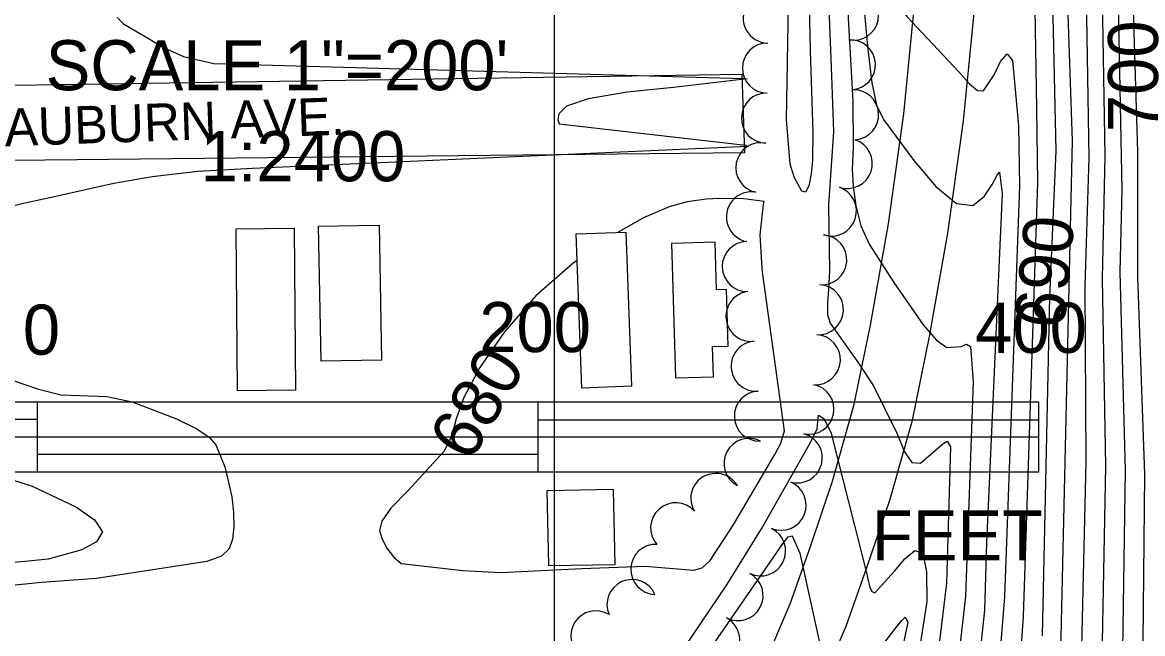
# Model space of a CAD drawing. Extents: x 79600 to 91800, y 75600 to 84400.
# Drawn here: x 85787.6 to 86235.1, y 80711.7 to 80955.8 of the extents above; entities that cross this region are included whole.
import ezdxf

# ---------------------------------------------------------------- set-up
doc = ezdxf.new("R2010")
doc.units = 0
for name, color, linetype in [('084-085$0$TI_SCLBAR', 7, 'Continuous'), ('084-090$0$BLDG', 7, 'Continuous'), ('084-090$0$GRID', 7, 'Continuous'), ('084-090$0$INDEX', 7, 'Continuous'), ('084-090$0$INDXLBL', 7, 'Continuous'), ('084-090$0$INTER', 7, 'Continuous'), ('084-090$0$INTERSTATE', 7, 'Continuous'), ('084-090$0$ROAD', 7, 'Continuous'), ('084-090$0$ROAD-NAME', 7, 'Continuous'), ('084-090$0$TREES', 7, 'Continuous')]:
    doc.layers.add(name, color=color, linetype=linetype)

msp = doc.modelspace()

# ---------------------------------------------------------------- linework, layer by layer
at = {"layer": '084-085$0$TI_SCLBAR'}
for p, q in [((85593.57, 80804.31), (86193.57, 80804.31)), ((85793.57, 80776.31), (85793.57, 80804.31)), ((85993.57, 80776.31), (85993.57, 80804.31)), ((86193.57, 80776.31), (86193.57, 80804.31)), ((85743.49, 80797.31), (85793.3, 80797.31)), ((85993.51, 80797.06), (86193.23, 80797.06)), ((85593.57, 80790.31), (86193.57, 80790.31)), ((85793.3, 80783.39), (85993.26, 80783.39)), ((85593.57, 80776.31), (86193.57, 80776.31))]:
    msp.add_line(p, q, dxfattribs=at)
at = {"layer": '084-090$0$BLDG'}
for points in [[(85906.9, 80820.48), (85905.9, 80874.43), (85930.07, 80874.87), (85931.06, 80820.92)], [(85873.44, 80808.7), (85872.95, 80873.38), (85896.11, 80873.56), (85896.59, 80808.88)], [(86011.07, 80809.76), (86008.76, 80871.34), (86028.58, 80872.08), (86030.9, 80810.5)], [(86063.63, 80814.26), (86063.27, 80826.31), (86069.48, 80826.5), (86068.8, 80849.17), (86064.82, 80849.05), (86064.25, 80868.08), (86046.86, 80867.56), (86048.47, 80813.8)], [(85997.12, 80768.77), (85997.72, 80738.83), (86024.34, 80739.36), (86023.74, 80769.3)]]:
    msp.add_lwpolyline(points, close=True, dxfattribs=at)
at = {"layer": '084-090$0$GRID'}
msp.add_line((86000, 84000), (86000, 80000), dxfattribs=at)
at = {"layer": '084-090$0$INDEX'}
for points in [[(86202.47, 81316.63), (86209.7, 81308.98), (86212.26, 81306.98), (86214.6, 81304.65), (86216.26, 81301.3), (86229.21, 81030.78), (86233.05, 80904.15), (86232.97, 80854.17), (86235.89, 80775.29), (86234.44, 80641.92), (86238.25, 80545.41), (86239.29, 80533.17)], [(86133.03, 81083.27), (86133.61, 81078.78), (86135.51, 81073.01), (86139.95, 81066), (86147.56, 81057.98), (86165.42, 81042.67), (86171.83, 81037.36), (86176.14, 81034.02), (86178.96, 81032.58), (86180.87, 81032.96), (86192.78, 81061.21), (86194.12, 81064.75), (86195.02, 81066.73), (86197.75, 81038.32), (86199.63, 81011.35), (86198.79, 80976.12), (86200.45, 80904.55), (86197.92, 80846.25), (86194.91, 80710.76)], [(86107, 81029.53), (86110.75, 80934.43), (86111.53, 80912.09), (86109.55, 80882.9), (86109.97, 80856.56), (86109.61, 80849.42), (86109.19, 80843.63), (86109.24, 80839.13), (86110.25, 80835.62), (86121.62, 80819.7), (86127.56, 80810.7), (86136.94, 80791.76), (86140.01, 80784.27), (86142.93, 80779.97), (86146.3, 80779.73), (86155.34, 80787.59), (86156.95, 80788.56), (86158.29, 80786.28), (86156.78, 80731.87), (86150.35, 80679.09)], [(86082.95, 80859.74), (86082.23, 80870.9), (86083.62, 80883.14), (86083.88, 80884.22), (86075.78, 80885.35), (86066, 80885.45), (86060.69, 80885.15), (86053.07, 80884.14), (86045.89, 80882.18), (86035.69, 80877.78), (86025.61, 80871.97)], [(86009.16, 80860.72), (86007.39, 80859.47), (85992.73, 80846.54), (85980.1, 80832.17), (85970.29, 80818.03), (85963.88, 80806.03), (85960.89, 80797.41), (85959.16, 80790.88), (85955.99, 80784.5), (85941.61, 80768.87), (85934.79, 80761.8), (85931.13, 80756.65), (85930.27, 80752.85), (85931.22, 80749.46), (85933.15, 80745.8), (85935.75, 80742.32), (85938.81, 80739.75), (85963.53, 80736.91), (85978.62, 80736.14), (86011.05, 80737.76), (86036.35, 80738.58), (86055.72, 80737.05), (86059.06, 80738.01), (86062.31, 80740.95), (86071.82, 80755.35), (86088.14, 80783.24), (86090.6, 80787.8), (86092.05, 80792.69), (86083.28, 80856.21), (86082.95, 80859.74)]]:
    msp.add_lwpolyline(points, dxfattribs=at)
at = {"layer": '084-090$0$INTER'}
for points in [[(86161.09, 81313.04), (86152.41, 81304.97), (86148.98, 81301.54), (86148.92, 81299.55), (86152.21, 81295.67), (86170.84, 81283.89), (86179.19, 81278.88), (86187.06, 81274.61), (86193.19, 81272.38), (86196.73, 81273.14), (86201.89, 81286.95), (86204.18, 81292.35), (86206.3, 81296.45), (86207.85, 81298.5), (86208.84, 81298.95), (86221.81, 81055.46), (86224.79, 80990.56), (86226.82, 80888.88), (86226, 80856.13), (86228.07, 80776.96), (86225.82, 80623.94), (86229.53, 80544.16), (86230.66, 80529.84)], [(86128.06, 81072.57), (86131.31, 81039.02), (86133.59, 81024.3), (86136.39, 81014.89), (86140.36, 81008.94), (86154.46, 80996.37), (86163.55, 80989.47), (86171.68, 80985.48), (86177.46, 80986.33), (86181.29, 80990.71), (86186.22, 81001.8), (86188.12, 81005.02), (86189.63, 81004.78), (86191.42, 80993), (86192.72, 80921.47), (86193.07, 80891.84), (86187.42, 80718.59), (86184.87, 80682.88)], [(86113.67, 81024.05), (86119.27, 80924.32), (86119.41, 80905.9), (86119.08, 80897.15), (86119.41, 80890.35), (86120.45, 80882.55), (86122.52, 80874.61), (86125.87, 80867.17), (86135.68, 80851.97), (86147.47, 80835.08), (86152.72, 80828.91), (86156.85, 80825.95), (86162.57, 80826.35), (86164.73, 80827.25), (86166.36, 80826.38), (86167.37, 80812.39), (86164.37, 80726.47), (86158.98, 80680.03)], [(86120.35, 81018.57), (86122.27, 80980.65), (86123.52, 80963.72), (86125.15, 80946.15), (86126.9, 80931.69), (86128.74, 80922.81), (86131.52, 80916.99), (86143.71, 80900.66), (86152.44, 80890.33), (86160.74, 80883.42), (86167.21, 80882.73), (86171.84, 80886.33), (86174.93, 80891.13), (86176.82, 80894.54), (86177.86, 80896.03), (86178.92, 80887.47), (86172.77, 80747.99), (86171.96, 80721.06), (86167.61, 80680.98)], [(86211.75, 81014.62), (86213.54, 80901.77), (86211.96, 80850.62), (86212.43, 80780.3), (86209.02, 80638.25)], [(86127.02, 81013.09), (86127.79, 81002.31), (86128.5, 80989.87), (86129.16, 80983.07), (86130.94, 80975.14), (86134.71, 80966.65), (86140.94, 80958.14), (86161.6, 80936.11), (86165.93, 80931.29), (86169.13, 80928.61), (86171.56, 80928.49), (86175.78, 80934.91), (86178.3, 80940.17), (86180.9, 80943.31), (86183.12, 80940.58), (86185.46, 80914.5), (86185.94, 80890.49), (86179.92, 80726.41), (86176.24, 80681.93)], [(86218.22, 81004.9), (86220.04, 80902.56), (86218.98, 80853.38), (86220.25, 80778.63), (86218, 80659.28)], [(86205.11, 80962.84), (86206.87, 80908.51), (86199.78, 80593.76)], [(85825.39, 80957.78), (85827.91, 80955.25), (85837.52, 80949.68), (85843.69, 80945.96), (85851.96, 80942.23), (85864.01, 80939.37), (86070.9, 80933.53), (86075.88, 80933.42), (86077.06, 80933.3), (86047.67, 80929.86), (86029.18, 80927.88), (86013.55, 80925.33), (86004.89, 80922.33), (86001.8, 80919.34), (86001.45, 80916.88), (86001.98, 80915.31), (86072.93, 80907.23), (86076.52, 80906.78), (86077.51, 80906.24), (85879.51, 80897.52), (85857.68, 80896.29), (85839.34, 80894.16), (85824.09, 80891.41), (85798.51, 80885.77), (85787.95, 80883.42), (85780.02, 80881.52)], [(85783.87, 80812.81), (85793.92, 80809.31), (85803.05, 80807), (85821.25, 80806.33), (85831.46, 80804.28), (85849.05, 80797.44), (85856.95, 80793.59), (85862.01, 80790.28), (85864.87, 80787.06), (85868.42, 80778.34), (85871.27, 80766.38), (85871.94, 80760.17), (85872.01, 80754.36), (85871.47, 80749.37), (85870.16, 80745.5), (85867.11, 80742.62), (85861.2, 80740.49), (85817.09, 80733.76), (85795.26, 80732.09), (85781.94, 80730.74)], [(86027.65, 80670.03), (86069, 80731.22), (86082.82, 80753.5), (86101.94, 80787.34), (86105.09, 80793.4), (86105.45, 80797.9), (86105.64, 80798.94), (86107.68, 80797.6), (86110.53, 80792.14), (86124.76, 80735.9), (86125.44, 80732.87), (86126.05, 80730.29), (86126.84, 80728.48), (86128.07, 80728.01), (86135.98, 80736.57), (86140.06, 80741.57), (86144.11, 80744.9), (86147.24, 80743.77), (86148.78, 80736.35), (86148.83, 80724.56), (86141.73, 80678.14)], [(86057.51, 80698.53), (86091.84, 80748.36), (86093.52, 80750.41), (86095.13, 80750.73), (86098.11, 80743.85), (86108.92, 80694.89)], [(86129.85, 80705.41), (86136.65, 80714.17), (86138.86, 80716.93), (86140.23, 80718.28), (86141.28, 80716.29), (86133.1, 80677.19)]]:
    msp.add_lwpolyline(points, dxfattribs=at)
for points in [[(86100.32, 81035), (86102.23, 80944.55), (86103.28, 80911.92), (86103.21, 80900.69), (86102.65, 80895.28), (86101.72, 80890.58), (86100.45, 80887.99), (86098.92, 80888.42), (86096, 80893.77), (86094.26, 80899.12), (86092.86, 80917.03), (86094.04, 80986.26), (86091.9, 81078.05), (86091.29, 81147.68), (86091.75, 81180.76), (86092.29, 81192.71), (86092.85, 81197.57), (86100.07, 81045.97)], [(85777.33, 80774.49), (85783.59, 80773.17), (85791.4, 80770.59), (85809.17, 80762.2), (85816.35, 80757.14), (85819.51, 80752.33), (85817.22, 80748.3), (85811.24, 80745.16), (85797.83, 80741.45), (85776.24, 80739.3), (85745.9, 80738.67), (85736.68, 80738.23), (85728.83, 80736.34), (85719.31, 80730.03), (85718.62, 80731.5), (85720.94, 80739.17), (85725.17, 80749.95), (85729.85, 80759.44), (85733.94, 80764.38), (85772.84, 80774.53)]]:
    msp.add_lwpolyline(points, close=True, dxfattribs=at)
at = {"layer": '084-090$0$INTERSTATE'}
for points in [[(86186.11, 81523.57), (86172, 81326.89), (86161.65, 81186.45), (86146.6, 80991.47), (86139.59, 80919.3), (86133.38, 80875.39), (86126.22, 80834.87), (86119.59, 80802.69), (86111.09, 80772.5), (86102.24, 80746.32), (86094.13, 80723.4), (86083.72, 80699.05)], [(86105.79, 80689.23), (86116.64, 80714.61), (86125.07, 80738.43), (86134.17, 80765.36), (86143.08, 80796.97), (86149.95, 80830.33), (86157.24, 80871.6), (86163.58, 80916.44), (86170.66, 80989.37), (86185.74, 81184.63), (86196.09, 81325.14), (86210.21, 81521.89)]]:
    msp.add_lwpolyline(points, dxfattribs=at)
at = {"layer": '084-090$0$ROAD'}
msp.add_lwpolyline([(85677.38, 80604.57), (85736.91, 80892.47), (85738.88, 80895.58), (85741.64, 80897.92), (85745.63, 80899.81), (85751.34, 80900.49), (85758.29, 80900.55), (86076.13, 80903.85), (86075.05, 80935.03), (85757.99, 80930.19), (85750.7, 80934.14), (85747.72, 80938.43), (85746.89, 80944.29), (85747.58, 80952.32), (85833.99, 81363.54), (85835.79, 81368.96), (85838.97, 81374.7), (85844.8, 81378.93), (85850.8, 81380.68), (85861.9, 81382.18), (86166.09, 81387.15)], dxfattribs=at)
at = {"layer": '084-090$0$TREES'}
for centre, start, end in [((86085.47, 80957.56), 89.0507, 269.0507), ((86119.62, 80958.66), 258.9657, 78.9657), ((86085.18, 80937.56), 89.2962, 269.2962), ((86118.33, 80938.87), 273.5949, 93.5949), ((86119.6, 80918.91), 273.6669, 93.6669), ((86084.78, 80917.57), 88.3993, 268.3993), ((86082.56, 80897.76), 78.7661, 258.7661), ((86117.08, 80899.44), 251.5833, 71.5833), ((86078.78, 80878.12), 79.475, 259.475), ((86110.77, 80880.46), 251.629, 71.629), ((86106.9, 80861), 265.8487, 85.8487), ((86077.13, 80858.29), 90.9856, 270.9856), ((86078.59, 80838.38), 97.4266, 277.4266), ((86105.57, 80841.04), 266.5283, 86.5283), ((86104.35, 80821.08), 266.5022, 86.5022), ((86080.69, 80818.49), 94.6263, 274.6263), ((86081.97, 80798.54), 92.7027, 272.7027), ((86101.75, 80801.3), 258.5356, 78.5356), ((86077.81, 80779.69), 62.3953, 242.3953), ((86097.13, 80781.85), 254.7349, 74.7349), ((86064.59, 80765.68), 30.9353, 210.9353), ((86090.66, 80762.97), 247.4327, 67.4327), ((86048.5, 80753.94), 41.3019, 221.3019), ((86082.47, 80744.73), 244.1688, 64.1688), ((86040.61, 80737.35), 87.7879, 267.7879), ((86031.08, 80723.31), 23.8747, 203.8747), ((86073.48, 80726.87), 242.4018, 62.4018), ((86016.62, 80710.79), 57.9018, 237.9018), ((86064.11, 80709.2), 241.7574, 61.7574)]:
    msp.add_arc(centre, 10, start, end, dxfattribs=at)

# ---------------------------------------------------------------- texts
at = {"layer": '084-085$0$TI_SCLBAR'}
for s, p in [('SCALE 1"=200\'', (85796.85, 80928.71)), ('1:2400', (85858.74, 80892.37)), ('0', (85787.73, 80823.09)), ('200', (85970.07, 80824.12)), ('400', (86168.2, 80823.83)), ('FEET', (86126.93, 80740.92))]:
    msp.add_text(s, height=20, dxfattribs=at).set_placement(p)
at = {"layer": '084-090$0$INDXLBL'}
for s, rotation, p in [('700', 90, (86241.24, 80911.95)), ('690', 84.5575, (86203.68, 80833.03)), ('680', 59.9215, (85966.53, 80779.72))]:
    msp.add_text(s, height=20, rotation=rotation, dxfattribs=at).set_placement(p)
at = {"layer": '084-090$0$ROAD-NAME'}
msp.add_text('AUBURN AVE.', height=15, rotation=1.9791, dxfattribs=at).set_placement((85780.62, 80906.31))

doc.saveas('drawing.dxf')
